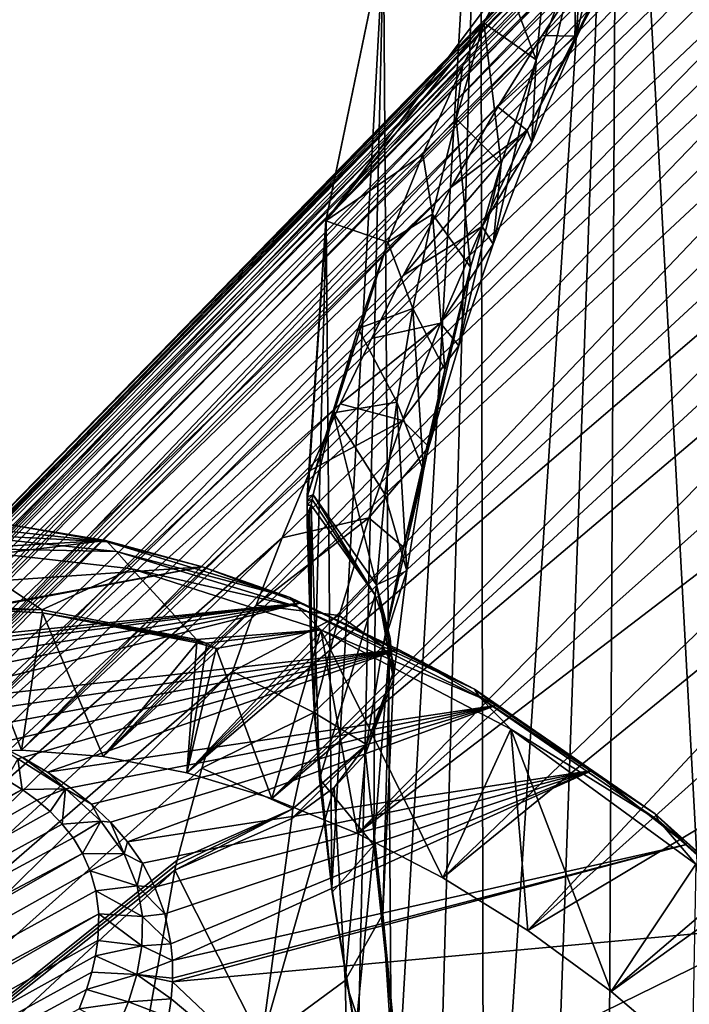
# Model space of a CAD drawing. Header units: metres. Extents: x -80 to 80, y -455 to 95.
# Tile 515 of 656: x -37.39 to -30.2, y -5.46 to 5.1. Entities that reach past the tile are written whole.
import ezdxf

# ---------------------------------------------------------------- set-up
doc = ezdxf.new("R2010")
doc.units = ezdxf.units.M
doc.layers.add('solid_501010_K', color=7, linetype='CONTINUOUS')

msp = doc.modelspace()

# ---------------------------------------------------------------- linework, layer by layer
at = {"layer": 'solid_501010_K'}
for points in [[(-29.5154, -14.936632), (-30.963312, 11.751737), (-29.01874, 14.559205)], [(-32.401215, -10.244882), (-32.439949, 8.872076), (-30.963312, 11.751737)], [(-32.401215, -10.244882), (-30.963312, 11.751737), (-31.786592, -11.523855)], [(-31.786592, -11.523855), (-30.963312, 11.751737), (-31.091177, -12.740341)], [(-29.5154, -14.936632), (-31.091177, -12.740341), (-30.963312, 11.751737)], [(-27.427496, 9.743916, 20.013464), (-40.493046, -3.500517, 34.782169), (-39.780586, -3.15478, 35.723507)], [(-27.427496, 9.743916, 20.013464), (-27.607534, 9.712985, 19.319679), (-40.493046, -3.500517, 34.782169)], [(-27.275112, 9.695396, 20.844816), (-27.427496, 9.743916, 20.013464), (-39.780586, -3.15478, 35.723507)], [(-27.607534, 9.712985, 19.319679), (-27.813374, 9.618583, 18.721251), (-40.493046, -3.500517, 34.782169)], [(-27.813374, 9.618583, 18.721251), (-28.046732, 9.46684, 18.188826), (-40.493046, -3.500517, 34.782169)], [(-27.156672, 9.535197, 21.881927), (-27.275112, 9.695396, 20.844816), (-39.780586, -3.15478, 35.723507)], [(-27.156672, 9.535197, 21.881927), (-39.780586, -3.15478, 35.723507), (-39.017395, -2.910397, 36.656811)], [(-27.113897, 9.396502, 22.507128), (-27.156672, 9.535197, 21.881927), (-39.017395, -2.910397, 36.656811)], [(-28.046732, 9.46684, 18.188826), (-41.148693, -3.944657, 33.840828), (-40.493046, -3.500517, 34.782169)], [(-28.046732, 9.46684, 18.188826), (-28.312325, 9.256415, 17.702953), (-41.148693, -3.944657, 33.840828)], [(-27.08485, 9.20687, 23.219549), (-27.113897, 9.396502, 22.507128), (-39.017395, -2.910397, 36.656811)], [(-28.312325, 9.256415, 17.702953), (-28.619501, 8.977926, 17.246475), (-41.148693, -3.944657, 33.840828)], [(-27.071362, 8.956304, 24.029619), (-27.08485, 9.20687, 23.219549), (-39.017395, -2.910397, 36.656811)], [(-28.619501, 8.977926, 17.246475), (-41.741932, -4.483408, 32.907528), (-41.148693, -3.944657, 33.840828)], [(-28.619501, 8.977926, 17.246475), (-28.978928, 8.616288, 16.811495), (-41.741932, -4.483408, 32.907528)], [(-27.074259, 8.634464, 24.945805), (-27.071362, 8.956304, 24.029619), (-39.017395, -2.910397, 36.656811)], [(-33.3866, -7.452712), (-33.479107, 5.932249), (-32.439949, 8.872076)], [(-33.3866, -7.452712), (-32.439949, 8.872076), (-32.935448, -8.892132)], [(-32.935448, -8.892132), (-32.439949, 8.872076), (-32.401215, -10.244882)], [(-28.978928, 8.616288, 16.811495), (-29.406523, 8.14631, 16.39183), (-41.741932, -4.483408, 32.907528)], [(-27.074259, 8.634464, 24.945805), (-39.017395, -2.910397, 36.656811), (-38.209988, -2.76945, 37.574116)], [(-27.091967, 8.22783, 25.983185), (-27.074259, 8.634464, 24.945805), (-38.209988, -2.76945, 37.574116)], [(-29.406523, 8.14631, 16.39183), (-29.925438, 7.527367, 15.984065), (-41.741932, -4.483408, 32.907528)], [(-27.122089, 7.718038, 27.160191), (-27.091967, 8.22783, 25.983185), (-38.209988, -2.76945, 37.574116)], [(-27.122089, 7.718038, 27.160191), (-38.209988, -2.76945, 37.574116), (-37.365242, -2.733142, 38.467602)], [(-27.146595, 7.313348, 28.024191), (-27.122089, 7.718038, 27.160191), (-37.365242, -2.733142, 38.467602)], [(-29.925438, 7.527367, 15.984065), (-42.2677, -5.112173, 31.990219), (-41.741932, -4.483408, 32.907528)], [(-29.925438, 7.527367, 15.984065), (-30.227905, 7.144311, 15.785009), (-42.2677, -5.112173, 31.990219)], [(-27.170626, 6.855816, 28.943731), (-27.146595, 7.313348, 28.024191), (-37.365242, -2.733142, 38.467602)], [(-30.227905, 7.144311, 15.785009), (-30.56263, 6.702075, 15.591299), (-42.2677, -5.112173, 31.990219)], [(-30.930864, 6.903502, 7.666732), (-31.426271, 4.87445, 9.826798), (-30.917767, 5.954192, 10.1223)], [(-30.930864, 6.903502, 7.666732), (-31.411739, 5.789767, 7.299268), (-31.426271, 4.87445, 9.826798)], [(-27.170626, 6.855816, 28.943731), (-37.365242, -2.733142, 38.467602), (-36.490376, -2.801781, 39.329639)], [(-27.190079, 6.360243, 29.882685), (-27.170626, 6.855816, 28.943731), (-36.490376, -2.801781, 39.329639)], [(-30.56263, 6.702075, 15.591299), (-30.931725, 6.192307, 15.405349), (-42.2677, -5.112173, 31.990219)], [(-27.202263, 5.838443, 30.815948), (-27.190079, 6.360243, 29.882685), (-36.490376, -2.801781, 39.329639)], [(-31.840519, 4.673704, 6.992638), (-31.658661, 6.427473, 5.569019), (-32.163776, 5.530788, 4.694707)], [(-31.411739, 5.789767, 7.299268), (-31.658661, 6.427473, 5.569019), (-31.840519, 4.673704, 6.992638)], [(-30.931725, 6.192307, 15.405349), (-42.721516, -5.825587, 31.096735), (-42.2677, -5.112173, 31.990219)], [(-30.931725, 6.192307, 15.405349), (-31.336575, 5.606028, 15.22973), (-42.721516, -5.825587, 31.096735)], [(-33.483387, 5.916898, 0.116496), (-34.098606, 2.944892, 0.124431), (-32.163776, 5.530788, 4.694707)], [(-34.096313, 2.961577), (-34.098606, 2.944892, 0.124431), (-33.483387, 5.916898, 0.116496)], [(-33.479107, 5.932249), (-34.096313, 2.961577), (-33.483387, 5.916898, 0.116496)], [(-34.036171, -4.214298), (-34.096313, 2.961577), (-33.479107, 5.932249)], [(-34.036171, -4.214298), (-33.479107, 5.932249), (-33.75346, -5.910916)], [(-33.75346, -5.910916), (-33.479107, 5.932249), (-33.3866, -7.452712)], [(-30.857796, 5.918267, 12.792542), (-31.777325, 4.934143, 15.067667), (-31.336575, 5.606028, 15.22973)], [(-31.414082, 4.926813, 12.529017), (-31.777325, 4.934143, 15.067667), (-30.857796, 5.918267, 12.792542)], [(-31.414082, 4.926813, 12.529017), (-30.917767, 5.954192, 10.1223), (-31.426271, 4.87445, 9.826798)], [(-31.414082, 4.926813, 12.529017), (-30.857796, 5.918267, 12.792542), (-30.917767, 5.954192, 10.1223)], [(-27.202263, 5.838443, 30.815948), (-36.490376, -2.801781, 39.329639), (-35.59285, -2.974782, 40.152882)], [(-27.204473, 5.304583, 31.719381), (-27.202263, 5.838443, 30.815948), (-35.59285, -2.974782, 40.152882)], [(-31.411739, 5.789767, 7.299268), (-31.888346, 3.786631, 9.589595), (-31.426271, 4.87445, 9.826798)], [(-31.411739, 5.789767, 7.299268), (-31.840519, 4.673704, 6.992638), (-31.888346, 3.786631, 9.589595)], [(-31.336575, 5.606028, 15.22973), (-31.777325, 4.934143, 15.067667), (-42.721516, -5.825587, 31.096735)], [(-34.098606, 2.944892, 0.124431), (-32.40271, 5.071356, 4.269025), (-32.163776, 5.530788, 4.694707)], [(-31.840519, 4.673704, 6.992638), (-32.163776, 5.530788, 4.694707), (-32.40271, 5.071356, 4.269025)], [(-27.195906, 4.768427, 32.579384), (-27.204473, 5.304583, 31.719381), (-35.59285, -2.974782, 40.152882)], [(-34.098606, 2.944892, 0.124431), (-32.63269, 4.603495, 3.849713), (-32.40271, 5.071356, 4.269025)], [(-32.699493, 4.040759, 3.998848), (-32.40271, 5.071356, 4.269025), (-32.63269, 4.603495, 3.849713)], [(-32.699493, 4.040759, 3.998848), (-32.218189, 3.55956, 6.737954), (-32.40271, 5.071356, 4.269025)], [(-31.840519, 4.673704, 6.992638), (-32.40271, 5.071356, 4.269025), (-32.218189, 3.55956, 6.737954)], [(-31.777325, 4.934143, 15.067667), (-43.099506, -6.617564, 30.234695), (-42.721516, -5.825587, 31.096735)], [(-31.777325, 4.934143, 15.067667), (-32.251465, 4.16945, 14.923133), (-43.099506, -6.617564, 30.234695)], [(-31.414082, 4.926813, 12.529017), (-32.251465, 4.16945, 14.923133), (-31.777325, 4.934143, 15.067667)], [(-31.936222, 3.914115, 12.32283), (-32.251465, 4.16945, 14.923133), (-31.414082, 4.926813, 12.529017)], [(-31.936222, 3.914115, 12.32283), (-31.414082, 4.926813, 12.529017), (-31.426271, 4.87445, 9.826798)], [(-31.936222, 3.914115, 12.32283), (-31.426271, 4.87445, 9.826798), (-31.888346, 3.786631, 9.589595)], [(-27.17664, 4.232259, 33.395638), (-27.195906, 4.768427, 32.579384), (-35.59285, -2.974782, 40.152882)], [(-31.840519, 4.673704, 6.992638), (-32.303593, 2.695906, 9.401022), (-31.888346, 3.786631, 9.589595)], [(-31.840519, 4.673704, 6.992638), (-32.218189, 3.55956, 6.737954), (-32.303593, 2.695906, 9.401022)], [(-34.098606, 2.944892, 0.124431), (-33.058178, 3.658883, 3.040391), (-32.63269, 4.603495, 3.849713)], [(-32.699493, 4.040759, 3.998848), (-32.63269, 4.603495, 3.849713), (-33.058178, 3.658883, 3.040391)], [(-27.17664, 4.232259, 33.395638), (-35.59285, -2.974782, 40.152882), (-34.680317, -3.250667, 40.930302)], [(-27.146843, 3.697498, 34.16906), (-27.17664, 4.232259, 33.395638), (-34.680317, -3.250667, 40.930302)], [(-32.251465, 4.16945, 14.923133), (-32.752285, 3.309125, 14.799564), (-43.099506, -6.617564, 30.234695)], [(-31.936222, 3.914115, 12.32283), (-32.752285, 3.309125, 14.799564), (-32.251465, 4.16945, 14.923133)], [(-32.699493, 4.040759, 3.998848), (-33.058178, 3.658883, 3.040391), (-32.953201, 3.01802, 3.764422)], [(-32.699493, 4.040759, 3.998848), (-32.953201, 3.01802, 3.764422), (-32.545509, 2.450846, 6.528562)], [(-32.699493, 4.040759, 3.998848), (-32.545509, 2.450846, 6.528562), (-32.218189, 3.55956, 6.737954)], [(-31.936222, 3.914115, 12.32283), (-33.26746, 2.35896, 14.700418), (-32.752285, 3.309125, 14.799564)], [(-32.421715, 2.886316, 12.164219), (-33.26746, 2.35896, 14.700418), (-31.936222, 3.914115, 12.32283)], [(-32.421715, 2.886316, 12.164219), (-31.936222, 3.914115, 12.32283), (-31.888346, 3.786631, 9.589595)], [(-27.107023, 3.164494, 34.901718), (-27.146843, 3.697498, 34.16906), (-34.680317, -3.250667, 40.930302)], [(-32.421715, 2.886316, 12.164219), (-31.888346, 3.786631, 9.589595), (-32.303593, 2.695906, 9.401022)], [(-34.098606, 2.944892, 0.124431), (-33.43185, 2.71746, 2.279993), (-33.058178, 3.658883, 3.040391)], [(-32.953201, 3.01802, 3.764422), (-33.058178, 3.658883, 3.040391), (-33.43185, 2.71746, 2.279993)], [(-32.218189, 3.55956, 6.737954), (-32.671707, 1.60622, 9.253939), (-32.303593, 2.695906, 9.401022)], [(-32.218189, 3.55956, 6.737954), (-32.545509, 2.450846, 6.528562), (-32.671707, 1.60622, 9.253939)], [(-32.752285, 3.309125, 14.799564), (-43.398449, -7.481346, 29.411453), (-43.099506, -6.617564, 30.234695)], [(-32.752285, 3.309125, 14.799564), (-33.26746, 2.35896, 14.700418), (-43.398449, -7.481346, 29.411453)], [(-27.107023, 3.164494, 34.901718), (-34.680317, -3.250667, 40.930302), (-33.760567, -3.627084, 41.655266)], [(-27.029985, 2.370142, 35.926662), (-27.107023, 3.164494, 34.901718), (-33.760567, -3.627084, 41.655266)], [(-34.096313, 2.961577), (-34.299999, -0.000971), (-34.098606, 2.944892, 0.124431)], [(-34.299755, -0.103068), (-34.299999, -0.000971), (-34.096313, 2.961577)], [(-34.224396, -2.300022), (-34.299755, -0.103068), (-34.096313, 2.961577)], [(-34.224396, -2.300022), (-34.096313, 2.961577), (-34.036171, -4.214298)], [(-32.953201, 3.01802, 3.764422), (-33.43185, 2.71746, 2.279993), (-33.16486, 2.004231, 3.563169)], [(-32.953201, 3.01802, 3.764422), (-33.16486, 2.004231, 3.563169), (-32.823105, 1.350953, 6.358506)], [(-32.953201, 3.01802, 3.764422), (-32.823105, 1.350953, 6.358506), (-32.545509, 2.450846, 6.528562)], [(-34.300003, 0.000017, 0.0888), (-34.299969, -0.014315, 0.131101), (-34.098606, 2.944892, 0.124431)], [(-34.300003, 0.000017, 0.0888), (-34.098606, 2.944892, 0.124431), (-34.299999, -0.000971)], [(-34.098606, 2.944892, 0.124431), (-34.299969, -0.014315, 0.131101), (-33.43185, 2.71746, 2.279993)], [(-32.421715, 2.886316, 12.164219), (-33.610004, 1.683766, 14.648479), (-33.26746, 2.35896, 14.700418)], [(-32.86834, 1.848593, 12.044841), (-33.610004, 1.683766, 14.648479), (-32.421715, 2.886316, 12.164219)], [(-32.86834, 1.848593, 12.044841), (-32.421715, 2.886316, 12.164219), (-32.303593, 2.695906, 9.401022)], [(-34.299969, -0.014315, 0.131101), (-33.751244, 1.791456, 1.574572), (-33.43185, 2.71746, 2.279993)], [(-33.16486, 2.004231, 3.563169), (-33.43185, 2.71746, 2.279993), (-33.751244, 1.791456, 1.574572)], [(-32.86834, 1.848593, 12.044841), (-32.303593, 2.695906, 9.401022), (-32.671707, 1.60622, 9.253939)], [(-32.545509, 2.450846, 6.528562), (-32.99229, 0.521282, 9.141868), (-32.671707, 1.60622, 9.253939)], [(-32.545509, 2.450846, 6.528562), (-32.823105, 1.350953, 6.358506), (-32.99229, 0.521282, 9.141868)], [(-33.26746, 2.35896, 14.700418), (-33.610004, 1.683766, 14.648479), (-43.398449, -7.481346, 29.411453)], [(-26.934336, 1.583222, 36.867268), (-27.029985, 2.370142, 35.926662), (-33.760567, -3.627084, 41.655266)], [(-33.16486, 2.004231, 3.563169), (-33.751244, 1.791456, 1.574572), (-33.335186, 1.001708, 3.391696)], [(-33.16486, 2.004231, 3.563169), (-33.335186, 1.001708, 3.391696), (-33.051418, 0.263146, 6.222654)], [(-33.16486, 2.004231, 3.563169), (-33.051418, 0.263146, 6.222654), (-32.823105, 1.350953, 6.358506)], [(-32.86834, 1.848593, 12.044841), (-33.945282, 0.982864, 14.607884), (-33.610004, 1.683766, 14.648479)], [(-33.274254, 0.804886, 11.958141), (-33.945282, 0.982864, 14.607884), (-32.86834, 1.848593, 12.044841)], [(-33.274254, 0.804886, 11.958141), (-32.86834, 1.848593, 12.044841), (-32.671707, 1.60622, 9.253939)], [(-34.299969, -0.014315, 0.131101), (-34.017765, 0.886772, 0.924116), (-33.751244, 1.791456, 1.574572)], [(-33.335186, 1.001708, 3.391696), (-33.751244, 1.791456, 1.574572), (-34.017765, 0.886772, 0.924116)], [(-33.610004, 1.683766, 14.648479), (-33.945282, 0.982864, 14.607884), (-43.398449, -7.481346, 29.411453)], [(-33.274254, 0.804886, 11.958141), (-32.671707, 1.60622, 9.253939), (-32.99229, 0.521282, 9.141868)], [(-26.934336, 1.583222, 36.867268), (-33.760567, -3.627084, 41.655266), (-32.841446, -4.10082, 42.321594)], [(-26.822229, 0.803816, 37.7295), (-26.934336, 1.583222, 36.867268), (-32.841446, -4.10082, 42.321594)], [(-32.823105, 1.350953, 6.358506), (-33.264778, -0.555488, 9.059263), (-32.99229, 0.521282, 9.141868)], [(-32.823105, 1.350953, 6.358506), (-33.051418, 0.263146, 6.222654), (-33.264778, -0.555488, 9.059263)], [(-33.945282, 0.982864, 14.607884), (-43.615788, -8.409564, 28.634035), (-43.398449, -7.481346, 29.411453)], [(-33.945282, 0.982864, 14.607884), (-34.266743, 0.266294, 14.577978), (-43.615788, -8.409564, 28.634035)], [(-33.274254, 0.804886, 11.958141), (-34.266743, 0.266294, 14.577978), (-33.945282, 0.982864, 14.607884)], [(-33.335186, 1.001708, 3.391696), (-34.017765, 0.886772, 0.924116), (-33.464897, 0.012737, 3.246829)], [(-33.335186, 1.001708, 3.391696), (-33.464897, 0.012737, 3.246829), (-33.230865, -0.80937, 6.116087)], [(-33.335186, 1.001708, 3.391696), (-33.230865, -0.80937, 6.116087), (-33.051418, 0.263146, 6.222654)], [(-34.299969, -0.014315, 0.131101), (-34.23357, 0.008449, 0.328392), (-34.017765, 0.886772, 0.924116)], [(-33.55603, -0.960343, 3.125809), (-34.017765, 0.886772, 0.924116), (-34.23357, 0.008449, 0.328392)], [(-33.464897, 0.012737, 3.246829), (-34.017765, 0.886772, 0.924116), (-33.55603, -0.960343, 3.125809)], [(-33.274254, 0.804886, 11.958141), (-34.568687, -0.456044, 14.557051), (-34.266743, 0.266294, 14.577978)], [(-33.637573, -0.241165, 11.898119), (-34.568687, -0.456044, 14.557051), (-33.274254, 0.804886, 11.958141)], [(-33.637573, -0.241165, 11.898119), (-33.274254, 0.804886, 11.958141), (-32.99229, 0.521282, 9.141868)], [(-26.822229, 0.803816, 37.7295), (-32.841446, -4.10082, 42.321594), (-31.930792, -4.667834, 42.923599)], [(-26.695377, 0.031136, 38.51936), (-26.822229, 0.803816, 37.7295), (-31.930792, -4.667834, 42.923599)], [(-33.637573, -0.241165, 11.898119), (-32.99229, 0.521282, 9.141868), (-33.264778, -0.555488, 9.059263)], [(-34.266743, 0.266294, 14.577978), (-34.568687, -0.456044, 14.557051), (-43.615788, -8.409564, 28.634035)], [(-33.051418, 0.263146, 6.222654), (-33.488537, -1.620753, 9.000825), (-33.264778, -0.555488, 9.059263)], [(-33.051418, 0.263146, 6.222654), (-33.230865, -0.80937, 6.116087), (-33.488537, -1.620753, 9.000825)], [(-34.299755, -0.103068, 0.13119), (-34.299969, -0.014315, 0.131101), (-34.300003, 0.000017, 0.0888)], [(-34.299999, -0.000971, 0.04426), (-34.300003, 0.000017, 0.0888), (-34.299999, -0.000971)], [(-34.299755, -0.103068, 0.13119), (-34.300003, 0.000017, 0.0888), (-34.299999, -0.000971, 0.04426)], [(-34.299862, -0.05867, 0.131282), (-34.23357, 0.008449, 0.328392), (-34.299969, -0.014315, 0.131101)], [(-34.299862, -0.05867, 0.131282), (-34.245419, -0.044185, 0.293025), (-34.23357, 0.008449, 0.328392)], [(-34.245419, -0.044185, 0.293025), (-33.570728, -1.068186, 3.071617), (-34.23357, 0.008449, 0.328392)], [(-33.570728, -1.068186, 3.071617), (-33.55603, -0.960343, 3.125809), (-34.23357, 0.008449, 0.328392)], [(-33.464897, 0.012737, 3.246829), (-33.55603, -0.960343, 3.125809), (-33.230865, -0.80937, 6.116087)], [(-26.41396, -1.368588, 39.793034), (-26.695377, 0.031136, 38.51936), (-31.930792, -4.667834, 42.923599)], [(-34.299755, -0.103068, 0.13119), (-34.299999, -0.000971, 0.04426), (-34.299999, -0.000971)], [(-34.299755, -0.103068, 0.13119), (-34.299999, -0.000971), (-34.299755, -0.103068)], [(-34.299755, -0.103068, 0.13119), (-34.299862, -0.05867, 0.131282), (-34.299969, -0.014315, 0.131101)], [(-34.299755, -0.103068, 0.13119), (-34.245419, -0.044185, 0.293025), (-34.299862, -0.05867, 0.131282)], [(-34.299755, -0.103068, 0.13119), (-34.257854, -0.103252, 0.255545), (-34.245419, -0.044185, 0.293025)], [(-34.299175, -0.199695, 0.131078), (-34.257854, -0.103252, 0.255545), (-34.299755, -0.103068, 0.13119)], [(-34.224396, -2.300022), (-34.299755, -0.103068, 0.13119), (-34.299755, -0.103068)], [(-34.299175, -0.199695, 0.131078), (-34.299755, -0.103068, 0.13119), (-34.224396, -2.300022)], [(-34.299175, -0.199695, 0.131078), (-34.278858, -0.203695, 0.19116), (-34.257854, -0.103252, 0.255545)], [(-34.278858, -0.203695, 0.19116), (-34.258068, -1.711763, 0.115909), (-34.257854, -0.103252, 0.255545)], [(-34.258068, -1.711763, 0.115909), (-34.166458, -3.041568, 0.102304), (-34.257854, -0.103252, 0.255545)], [(-34.245419, -0.044185, 0.293025), (-34.257854, -0.103252, 0.255545), (-33.570728, -1.068186, 3.071617)], [(-34.166458, -3.041568, 0.102304), (-33.570728, -1.068186, 3.071617), (-34.257854, -0.103252, 0.255545)], [(-34.299175, -0.199695, 0.131078), (-34.298359, -0.297448, 0.130357), (-34.278858, -0.203695, 0.19116)], [(-34.299175, -0.199695, 0.131078), (-34.224396, -2.300022), (-34.298359, -0.297448, 0.130357)], [(-34.278858, -0.203695, 0.19116), (-34.298359, -0.297448, 0.130357), (-34.258068, -1.711763, 0.115909)], [(-44.414242, -0.934436, 48.076805), (-36.462543, -0.484285, 41.228016), (-37.483631, -0.314661, 40.275234)], [(-36.444843, -0.496173, 40.982899), (-38.339607, -0.294362, 39.147583), (-37.483631, -0.314661, 40.275234)], [(-36.444843, -0.496173, 40.982899), (-38.221333, -0.402865, 39.032986), (-38.339607, -0.294362, 39.147583)], [(-36.444843, -0.496173, 40.982899), (-37.483631, -0.314661, 40.275234), (-36.462543, -0.484285, 41.228016)], [(-33.637573, -0.241165, 11.898119), (-34.847618, -1.176594, 14.543846), (-34.568687, -0.456044, 14.557051)], [(-33.956329, -1.286325, 11.859594), (-34.847618, -1.176594, 14.543846), (-33.637573, -0.241165, 11.898119)], [(-34.224396, -2.300022), (-34.258068, -1.711763, 0.115909), (-34.298359, -0.297448, 0.130357)], [(-33.956329, -1.286325, 11.859594), (-33.637573, -0.241165, 11.898119), (-33.264778, -0.555488, 9.059263)], [(-36.345886, -0.602619, 40.84959), (-38.142448, -0.566427, 38.956554), (-38.221333, -0.402865, 39.032986)], [(-36.444843, -0.496173, 40.982899), (-36.345886, -0.602619, 40.84959), (-38.221333, -0.402865, 39.032986)], [(-44.414242, -0.934436, 48.076805), (-42.811771, -1.271821, 49.529655), (-36.462543, -0.484285, 41.228016)], [(-34.568687, -0.456044, 14.557051), (-43.74968, -9.394299, 27.909069), (-43.615788, -8.409564, 28.634035)], [(-34.568687, -0.456044, 14.557051), (-34.847618, -1.176594, 14.543846), (-43.74968, -9.394299, 27.909069)], [(-42.811771, -1.271821, 49.529655), (-35.423035, -0.765559, 42.133274), (-36.462543, -0.484285, 41.228016)], [(-36.444843, -0.496173, 40.982899), (-36.462543, -0.484285, 41.228016), (-35.423035, -0.765559, 42.133274)], [(-36.444843, -0.496173, 40.982899), (-35.423035, -0.765559, 42.133274), (-34.481564, -1.096103, 42.651688)], [(-36.444843, -0.496173, 40.982899), (-34.481564, -1.096103, 42.651688), (-36.345886, -0.602619, 40.84959)], [(-37.148125, -1.226595, 39.589401), (-38.142448, -0.566427, 38.956554), (-36.183144, -0.786517, 40.84758)], [(-36.345886, -0.602619, 40.84959), (-36.183144, -0.786517, 40.84758), (-38.142448, -0.566427, 38.956554)], [(-37.148125, -1.226595, 39.589401), (-37.957958, -1.186038, 38.777748), (-38.142448, -0.566427, 38.956554)], [(-36.345886, -0.602619, 40.84959), (-34.402622, -1.196433, 42.501369), (-36.183144, -0.786517, 40.84758)], [(-34.481564, -1.096103, 42.651688), (-34.402622, -1.196433, 42.501369), (-36.345886, -0.602619, 40.84959)], [(-33.956329, -1.286325, 11.859594), (-33.264778, -0.555488, 9.059263), (-33.488537, -1.620753, 9.000825)], [(-42.811771, -1.271821, 49.529655), (-41.176079, -1.828978, 50.875252), (-35.423035, -0.765559, 42.133274)], [(-41.176079, -1.828978, 50.875252), (-41.098083, -1.836892, 50.855663), (-35.423035, -0.765559, 42.133274)], [(-41.098083, -1.836892, 50.855663), (-34.37302, -1.15634, 42.984123), (-35.423035, -0.765559, 42.133274)], [(-37.148125, -1.226595, 39.589401), (-36.183144, -0.786517, 40.84758), (-35.488266, -1.545847, 41.112289)], [(-35.488266, -1.545847, 41.112289), (-36.183144, -0.786517, 40.84758), (-34.152363, -1.440094, 42.554077)], [(-34.402622, -1.196433, 42.501369), (-34.152363, -1.440094, 42.554077), (-36.183144, -0.786517, 40.84758)], [(-34.481564, -1.096103, 42.651688), (-35.423035, -0.765559, 42.133274), (-34.37302, -1.15634, 42.984123)], [(-33.55603, -0.960343, 3.125809), (-33.361778, -1.863501, 6.034248), (-33.230865, -0.80937, 6.116087)], [(-33.230865, -0.80937, 6.116087), (-33.361778, -1.863501, 6.034248), (-33.488537, -1.620753, 9.000825)], [(-33.570728, -1.068186, 3.071617), (-33.409256, -1.530003, 4.531286), (-33.55603, -0.960343, 3.125809)], [(-33.3727, -1.969973, 6.000311), (-33.361778, -1.863501, 6.034248), (-33.55603, -0.960343, 3.125809)], [(-33.409256, -1.530003, 4.531286), (-33.3727, -1.969973, 6.000311), (-33.55603, -0.960343, 3.125809)], [(-41.098083, -1.836892, 50.855663), (-40.729622, -1.878716, 50.770626), (-34.37302, -1.15634, 42.984123)], [(-40.729622, -1.878716, 50.770626), (-40.387589, -1.924656, 50.703945), (-34.37302, -1.15634, 42.984123)], [(-40.387589, -1.924656, 50.703945), (-39.773369, -2.026724, 50.618202), (-34.37302, -1.15634, 42.984123)], [(-39.773369, -2.026724, 50.618202), (-39.238598, -2.139412, 50.584877), (-34.37302, -1.15634, 42.984123)], [(-39.238598, -2.139412, 50.584877), (-38.769535, -2.260555, 50.594597), (-34.37302, -1.15634, 42.984123)], [(-38.769535, -2.260555, 50.594597), (-33.320492, -1.653655, 43.77409), (-34.37302, -1.15634, 42.984123)], [(-34.481564, -1.096103, 42.651688), (-34.37302, -1.15634, 42.984123), (-33.320492, -1.653655, 43.77409)], [(-34.481564, -1.096103, 42.651688), (-33.320492, -1.653655, 43.77409), (-32.50333, -2.077787, 44.10844)], [(-34.481564, -1.096103, 42.651688), (-32.50333, -2.077787, 44.10844), (-34.402622, -1.196433, 42.501369)], [(-34.166458, -3.041568, 0.102304), (-33.583244, -3.750559, 3.003894), (-33.570728, -1.068186, 3.071617)], [(-33.583244, -3.750559, 3.003894), (-33.409256, -1.530003, 4.531286), (-33.570728, -1.068186, 3.071617)], [(-34.847618, -1.176594, 14.543846), (-35.100746, -1.887701, 14.536868), (-43.74968, -9.394299, 27.909069)], [(-37.947639, -1.220607, 38.767803), (-37.365242, -2.733142, 38.467602), (-38.209988, -2.76945, 37.574116)], [(-37.148125, -1.226595, 39.589401), (-37.947639, -1.220607, 38.767803), (-37.957958, -1.186038, 38.777748)], [(-37.947639, -1.220607, 38.767803), (-37.139832, -1.261065, 39.577423), (-37.365242, -2.733142, 38.467602)], [(-37.148125, -1.226595, 39.589401), (-37.139832, -1.261065, 39.577423), (-37.947639, -1.220607, 38.767803)], [(-37.139832, -1.261065, 39.577423), (-36.490376, -2.801781, 39.329639), (-37.365242, -2.733142, 38.467602)], [(-37.148125, -1.226595, 39.589401), (-35.488266, -1.545847, 41.112289), (-37.139832, -1.261065, 39.577423)], [(-37.139832, -1.261065, 39.577423), (-35.484138, -1.579518, 41.096489), (-36.490376, -2.801781, 39.329639)], [(-35.486435, -1.562828, 41.104607), (-37.139832, -1.261065, 39.577423), (-35.488266, -1.545847, 41.112289)], [(-35.486435, -1.562828, 41.104607), (-35.484138, -1.579518, 41.096489), (-37.139832, -1.261065, 39.577423)], [(-33.956329, -1.286325, 11.859594), (-35.100746, -1.887701, 14.536868), (-34.847618, -1.176594, 14.543846)], [(-34.402622, -1.196433, 42.501369), (-32.444557, -2.168109, 43.943268), (-34.152363, -1.440094, 42.554077)], [(-32.50333, -2.077787, 44.10844), (-32.444557, -2.168109, 43.943268), (-34.402622, -1.196433, 42.501369)], [(-34.228477, -2.327428, 11.837618), (-35.100746, -1.887701, 14.536868), (-33.956329, -1.286325, 11.859594)], [(-34.228477, -2.327428, 11.837618), (-33.956329, -1.286325, 11.859594), (-33.488537, -1.620753, 9.000825)], [(-26.41396, -1.368588, 39.793034), (-31.930792, -4.667834, 42.923599), (-31.036377, -5.32329, 43.456146)], [(-26.284473, -1.909381, 40.2318), (-26.41396, -1.368588, 39.793034), (-31.036377, -5.32329, 43.456146)], [(-35.382534, -1.584464, 41.198402), (-35.488266, -1.545847, 41.112289), (-34.152363, -1.440094, 42.554077)], [(-35.276508, -1.640489, 41.274448), (-35.382534, -1.584464, 41.198402), (-34.152363, -1.440094, 42.554077)], [(-35.276508, -1.640489, 41.274448), (-34.152363, -1.440094, 42.554077), (-34.680317, -3.250667, 40.930302)], [(-34.152363, -1.440094, 42.554077), (-33.760567, -3.627084, 41.655266), (-34.680317, -3.250667, 40.930302)], [(-34.152363, -1.440094, 42.554077), (-32.841446, -4.10082, 42.321594), (-33.760567, -3.627084, 41.655266)], [(-34.152363, -1.440094, 42.554077), (-32.112293, -2.507027, 44.023849), (-32.841446, -4.10082, 42.321594)], [(-32.444557, -2.168109, 43.943268), (-32.112293, -2.507027, 44.023849), (-34.152363, -1.440094, 42.554077)], [(-35.484138, -1.579518, 41.096489), (-35.59285, -2.974782, 40.152882), (-36.490376, -2.801781, 39.329639)], [(-35.484138, -1.579518, 41.096489), (-35.3792, -1.609764, 41.186768), (-35.59285, -2.974782, 40.152882)], [(-35.486435, -1.562828, 41.104607), (-35.488266, -1.545847, 41.112289), (-35.382534, -1.584464, 41.198402)], [(-35.486435, -1.562828, 41.104607), (-35.382534, -1.584464, 41.198402), (-35.484138, -1.579518, 41.096489)], [(-35.484138, -1.579518, 41.096489), (-35.382534, -1.584464, 41.198402), (-35.3792, -1.609764, 41.186768)], [(-35.3792, -1.609764, 41.186768), (-35.382534, -1.584464, 41.198402), (-35.276508, -1.640489, 41.274448)], [(-33.583244, -3.750559, 3.003894), (-33.48571, -4.491454, 5.996596), (-33.409256, -1.530003, 4.531286)], [(-33.48571, -4.491454, 5.996596), (-33.3727, -1.969973, 6.000311), (-33.409256, -1.530003, 4.531286)], [(-38.769535, -2.260555, 50.594597), (-38.354897, -2.38879, 50.640091), (-33.320492, -1.653655, 43.77409)], [(-38.354897, -2.38879, 50.640091), (-37.985844, -2.523499, 50.716545), (-33.320492, -1.653655, 43.77409)], [(-37.985844, -2.523499, 50.716545), (-37.654957, -2.664852, 50.821156), (-33.320492, -1.653655, 43.77409)], [(-37.654957, -2.664852, 50.821156), (-37.356396, -2.813138, 50.951687), (-33.320492, -1.653655, 43.77409)], [(-37.356396, -2.813138, 50.951687), (-37.085869, -2.969596, 51.108753), (-33.320492, -1.653655, 43.77409)], [(-37.085869, -2.969596, 51.108753), (-32.27346, -2.253718, 44.497158), (-33.320492, -1.653655, 43.77409)], [(-35.3792, -1.609764, 41.186768), (-35.276508, -1.640489, 41.274448), (-35.59285, -2.974782, 40.152882)], [(-35.276508, -1.640489, 41.274448), (-34.680317, -3.250667, 40.930302), (-35.59285, -2.974782, 40.152882)], [(-34.228477, -2.327428, 11.837618), (-33.488537, -1.620753, 9.000825), (-33.663399, -2.671186, 8.96144)], [(-33.361778, -1.863501, 6.034248), (-33.663399, -2.671186, 8.96144), (-33.488537, -1.620753, 9.000825)], [(-32.50333, -2.077787, 44.10844), (-33.320492, -1.653655, 43.77409), (-32.27346, -2.253718, 44.497158)], [(-34.224396, -2.300022), (-34.166458, -3.041568, 0.102304), (-34.258068, -1.711763, 0.115909)], [(-35.100746, -1.887701, 14.536868), (-43.798973, -10.427151, 27.242741), (-43.74968, -9.394299, 27.909069)], [(-35.100746, -1.887701, 14.536868), (-35.428917, -2.924902, 14.533602), (-43.798973, -10.427151, 27.242741)], [(-34.228477, -2.327428, 11.837618), (-35.428917, -2.924902, 14.533602), (-35.100746, -1.887701, 14.536868)], [(-33.672035, -2.771754, 8.922065), (-33.663399, -2.671186, 8.96144), (-33.361778, -1.863501, 6.034248)], [(-33.3727, -1.969973, 6.000311), (-33.672035, -2.771754, 8.922065), (-33.361778, -1.863501, 6.034248)], [(-33.48571, -4.491454, 5.996596), (-33.672035, -2.771754, 8.922065), (-33.3727, -1.969973, 6.000311)], [(-26.284473, -1.909381, 40.2318), (-31.036377, -5.32329, 43.456146), (-30.165829, -6.061595, 43.914688)], [(-32.50333, -2.077787, 44.10844), (-32.27346, -2.253718, 44.497158), (-31.239889, -2.951964, 45.147823)], [(-32.50333, -2.077787, 44.10844), (-31.239889, -2.951964, 45.147823), (-30.5641, -3.414447, 45.313416)], [(-32.50333, -2.077787, 44.10844), (-30.5641, -3.414447, 45.313416), (-32.444557, -2.168109, 43.943268)], [(-32.444557, -2.168109, 43.943268), (-30.525095, -3.491142, 45.135956), (-32.112293, -2.507027, 44.023849)], [(-30.5641, -3.414447, 45.313416), (-30.525095, -3.491142, 45.135956), (-32.444557, -2.168109, 43.943268)], [(-37.085869, -2.969596, 51.108753), (-36.839344, -3.135785, 51.293106), (-32.27346, -2.253718, 44.497158)], [(-36.839344, -3.135785, 51.293106), (-36.614872, -3.313727, 51.507584), (-32.27346, -2.253718, 44.497158)], [(-36.614872, -3.313727, 51.507584), (-36.411015, -3.506152, 51.756298), (-32.27346, -2.253718, 44.497158)], [(-36.411015, -3.506152, 51.756298), (-36.228062, -3.71575, 52.043976), (-32.27346, -2.253718, 44.497158)], [(-36.228062, -3.71575, 52.043976), (-31.239889, -2.951964, 45.147823), (-32.27346, -2.253718, 44.497158)], [(-34.224396, -2.300022), (-34.036171, -4.214298), (-34.166458, -3.041568, 0.102304)], [(-34.452526, -3.361248, 11.827463), (-35.428917, -2.924902, 14.533602), (-34.228477, -2.327428, 11.837618)], [(-34.452526, -3.361248, 11.827463), (-34.228477, -2.327428, 11.837618), (-33.663399, -2.671186, 8.96144)], [(-32.112293, -2.507027, 44.023849), (-31.930792, -4.667834, 42.923599), (-32.841446, -4.10082, 42.321594)], [(-32.112293, -2.507027, 44.023849), (-31.036377, -5.32329, 43.456146), (-31.930792, -4.667834, 42.923599)], [(-32.112293, -2.507027, 44.023849), (-30.125055, -3.954561, 45.212303), (-31.036377, -5.32329, 43.456146)], [(-30.525095, -3.491142, 45.135956), (-30.125055, -3.954561, 45.212303), (-32.112293, -2.507027, 44.023849)], [(-37.405796, -2.826742, 51.022064), (-37.356396, -2.813138, 50.951687), (-37.654957, -2.664852, 50.821156)], [(-34.465611, -3.465154, 11.806353), (-34.452526, -3.361248, 11.827463), (-33.663399, -2.671186, 8.96144)], [(-34.007889, -3.133461, 10.374412), (-34.465611, -3.465154, 11.806353), (-33.663399, -2.671186, 8.96144)], [(-33.672035, -2.771754, 8.922065), (-34.007889, -3.133461, 10.374412), (-33.663399, -2.671186, 8.96144)], [(-37.405796, -2.826742, 51.022064), (-37.529579, -3.048785, 51.464355), (-37.358257, -3.155543, 51.577198)], [(-37.405796, -2.826742, 51.022064), (-36.894371, -3.145909, 51.359795), (-37.356396, -2.813138, 50.951687)], [(-37.405796, -2.826742, 51.022064), (-37.358257, -3.155543, 51.577198), (-36.894371, -3.145909, 51.359795)], [(-36.894371, -3.145909, 51.359795), (-37.085869, -2.969596, 51.108753), (-37.356396, -2.813138, 50.951687)], [(-33.891533, -5.203202, 8.969726), (-34.007889, -3.133461, 10.374412), (-33.672035, -2.771754, 8.922065)], [(-33.48571, -4.491454, 5.996596), (-33.891533, -5.203202, 8.969726), (-33.672035, -2.771754, 8.922065)], [(-35.428917, -2.924902, 14.533602), (-35.694252, -3.91194, 14.535182), (-43.798973, -10.427151, 27.242741)], [(-36.228062, -3.71575, 52.043976), (-36.067837, -3.94623, 52.378067), (-31.239889, -2.951964, 45.147823)], [(-36.067837, -3.94623, 52.378067), (-35.933067, -4.201801, 52.766895), (-31.239889, -2.951964, 45.147823)], [(-35.933067, -4.201801, 52.766895), (-35.828876, -4.487772, 53.221989), (-31.239889, -2.951964, 45.147823)], [(-35.828876, -4.487772, 53.221989), (-35.76223, -4.810436, 53.757019), (-31.239889, -2.951964, 45.147823)], [(-35.76223, -4.810436, 53.757019), (-35.746315, -4.987814, 54.059971), (-31.239889, -2.951964, 45.147823)], [(-35.746315, -4.987814, 54.059971), (-30.227648, -3.743077, 45.721142), (-31.239889, -2.951964, 45.147823)], [(-34.452526, -3.361248, 11.827463), (-35.694252, -3.91194, 14.535182), (-35.428917, -2.924902, 14.533602)], [(-30.5641, -3.414447, 45.313416), (-31.239889, -2.951964, 45.147823), (-30.227648, -3.743077, 45.721142)], [(-60.295376, -15.406535, 74.506691), (-37.358257, -3.155543, 51.577198), (-37.529579, -3.048785, 51.464355)], [(-36.894371, -3.145909, 51.359795), (-36.839344, -3.135785, 51.293106), (-37.085869, -2.969596, 51.108753)], [(-34.030403, -4.257269, 0.090475), (-33.583244, -3.750559, 3.003894), (-34.166458, -3.041568, 0.102304)], [(-34.036171, -4.214298), (-34.030403, -4.257269, 0.090475), (-34.166458, -3.041568, 0.102304)], [(-60.295376, -15.406535, 74.506691), (-59.436855, -15.88633, 75.055412), (-37.358257, -3.155543, 51.577198)], [(-59.436855, -15.88633, 75.055412), (-37.201843, -3.269385, 51.708977), (-37.358257, -3.155543, 51.577198)], [(-36.894371, -3.145909, 51.359795), (-37.358257, -3.155543, 51.577198), (-37.201843, -3.269385, 51.708977)], [(-36.894371, -3.145909, 51.359795), (-37.201843, -3.269385, 51.708977), (-37.059025, -3.392315, 51.862545)], [(-36.894371, -3.145909, 51.359795), (-37.059025, -3.392315, 51.862545), (-36.928921, -3.526658, 52.04166)], [(-36.894371, -3.145909, 51.359795), (-36.928921, -3.526658, 52.04166), (-36.513016, -3.493865, 51.81216)], [(-36.894371, -3.145909, 51.359795), (-36.614872, -3.313727, 51.507584), (-36.839344, -3.135785, 51.293106)], [(-36.894371, -3.145909, 51.359795), (-36.513016, -3.493865, 51.81216), (-36.614872, -3.313727, 51.507584)], [(-34.789619, -5.867105, 11.845095), (-34.465611, -3.465154, 11.806353), (-34.007889, -3.133461, 10.374412)], [(-33.891533, -5.203202, 8.969726), (-34.789619, -5.867105, 11.845095), (-34.007889, -3.133461, 10.374412)], [(-59.436855, -15.88633, 75.055412), (-37.059025, -3.392315, 51.862545), (-37.201843, -3.269385, 51.708977)], [(-36.513016, -3.493865, 51.81216), (-36.411015, -3.506152, 51.756298), (-36.614872, -3.313727, 51.507584)], [(-34.452526, -3.361248, 11.827463), (-35.720837, -4.021896, 14.535437), (-35.707695, -3.967217, 14.53532)], [(-34.465611, -3.465154, 11.806353), (-35.720837, -4.021896, 14.535437), (-34.452526, -3.361248, 11.827463)], [(-34.452526, -3.361248, 11.827463), (-35.707695, -3.967217, 14.53532), (-35.694252, -3.91194, 14.535182)], [(-59.436855, -15.88633, 75.055412), (-36.928921, -3.526658, 52.04166), (-37.059025, -3.392315, 51.862545)], [(-34.789619, -5.867105, 11.845095), (-35.720837, -4.021896, 14.535437), (-34.465611, -3.465154, 11.806353)], [(-30.5641, -3.414447, 45.313416), (-30.227648, -3.743077, 45.721142), (-29.244442, -4.621037, 46.212742)], [(-30.5641, -3.414447, 45.313416), (-29.244442, -4.621037, 46.212742), (-28.716768, -5.069623, 46.233742)], [(-30.5641, -3.414447, 45.313416), (-28.716768, -5.069623, 46.233742), (-30.525095, -3.491142, 45.135956)], [(-59.436855, -15.88633, 75.055412), (-36.812321, -3.674937, 52.251049), (-36.928921, -3.526658, 52.04166)], [(-36.513016, -3.493865, 51.81216), (-36.928921, -3.526658, 52.04166), (-36.812321, -3.674937, 52.251049)], [(-36.513016, -3.493865, 51.81216), (-36.812321, -3.674937, 52.251049), (-36.710827, -3.84071, 52.497551)], [(-36.513016, -3.493865, 51.81216), (-36.710827, -3.84071, 52.497551), (-36.264137, -3.845359, 52.333321)], [(-36.513016, -3.493865, 51.81216), (-36.264137, -3.845359, 52.333321), (-36.411015, -3.506152, 51.756298)], [(-36.264137, -3.845359, 52.333321), (-36.228062, -3.71575, 52.043976), (-36.411015, -3.506152, 51.756298)], [(-30.525095, -3.491142, 45.135956), (-28.696598, -5.129443, 46.046902), (-30.125055, -3.954561, 45.212303)], [(-28.716768, -5.069623, 46.233742), (-28.696598, -5.129443, 46.046902), (-30.525095, -3.491142, 45.135956)], [(-59.436855, -15.88633, 75.055412), (-36.710827, -3.84071, 52.497551), (-36.812321, -3.674937, 52.251049)], [(-36.264137, -3.845359, 52.333321), (-36.067837, -3.94623, 52.378067), (-36.228062, -3.71575, 52.043976)], [(-35.746315, -4.987814, 54.059971), (-35.744007, -5.177287, 54.389736), (-30.227648, -3.743077, 45.721142)], [(-35.7453, -5.217746, 54.46085), (-29.244442, -4.621037, 46.212742), (-30.227648, -3.743077, 45.721142)], [(-35.744007, -5.177287, 54.389736), (-35.7453, -5.217746, 54.46085), (-30.227648, -3.743077, 45.721142)], [(-34.030403, -4.257269, 0.090475), (-33.781487, -5.769876, 0.079223), (-33.583244, -3.750559, 3.003894)], [(-33.781487, -5.769876, 0.079223), (-33.316483, -6.27722, 3.064299), (-33.583244, -3.750559, 3.003894)], [(-33.316483, -6.27722, 3.064299), (-33.48571, -4.491454, 5.996596), (-33.583244, -3.750559, 3.003894)], [(-59.436855, -15.88633, 75.055412), (-58.527695, -16.285311, 75.601021), (-36.710827, -3.84071, 52.497551)], [(-58.527695, -16.285311, 75.601021), (-36.627396, -4.027927, 52.789352), (-36.710827, -3.84071, 52.497551)], [(-36.264137, -3.845359, 52.333321), (-36.710827, -3.84071, 52.497551), (-36.627396, -4.027927, 52.789352)], [(-36.264137, -3.845359, 52.333321), (-36.627396, -4.027927, 52.789352), (-36.124722, -4.187403, 52.887543)], [(-36.264137, -3.845359, 52.333321), (-36.124722, -4.187403, 52.887543), (-36.067837, -3.94623, 52.378067)], [(-35.694252, -3.91194, 14.535182), (-35.707695, -3.967217, 14.53532), (-43.798973, -10.427151, 27.242741)], [(-35.707695, -3.967217, 14.53532), (-35.720837, -4.021896, 14.535437), (-43.798973, -10.427151, 27.242741)], [(-36.124722, -4.187403, 52.887543), (-35.933067, -4.201801, 52.766895), (-36.067837, -3.94623, 52.378067)], [(-30.125055, -3.954561, 45.212303), (-30.165829, -6.061595, 43.914688), (-31.036377, -5.32329, 43.456146)], [(-58.527695, -16.285311, 75.601021), (-36.566914, -4.241848, 53.137604), (-36.627396, -4.027927, 52.789352)], [(-35.720837, -4.021896, 14.535437), (-43.763248, -11.499307, 26.640736), (-43.798973, -10.427151, 27.242741)], [(-35.720837, -4.021896, 14.535437), (-36.15361, -6.467058, 14.546319), (-43.763248, -11.499307, 26.640736)], [(-36.124722, -4.187403, 52.887543), (-36.627396, -4.027927, 52.789352), (-36.566914, -4.241848, 53.137604)], [(-34.789619, -5.867105, 11.845095), (-36.15361, -6.467058, 14.546319), (-35.720837, -4.021896, 14.535437)], [(-36.124722, -4.187403, 52.887543), (-36.566914, -4.241848, 53.137604), (-36.068466, -4.516357, 53.455048)], [(-36.124722, -4.187403, 52.887543), (-35.828876, -4.487772, 53.221989), (-35.933067, -4.201801, 52.766895)], [(-36.124722, -4.187403, 52.887543), (-36.068466, -4.516357, 53.455048), (-35.828876, -4.487772, 53.221989)], [(-34.036171, -4.214298), (-33.75346, -5.910916), (-34.030403, -4.257269, 0.090475)], [(-58.527695, -16.285311, 75.601021), (-36.53635, -4.4887, 53.556076), (-36.566914, -4.241848, 53.137604)], [(-36.068466, -4.516357, 53.455048), (-36.566914, -4.241848, 53.137604), (-36.53635, -4.4887, 53.556076)], [(-33.75346, -5.910916), (-33.781487, -5.769876, 0.079223), (-34.030403, -4.257269, 0.090475)], [(-58.527695, -16.285311, 75.601021), (-57.568356, -16.601776, 76.14241), (-36.53635, -4.4887, 53.556076)], [(-57.568356, -16.601776, 76.14241), (-36.546291, -4.776435, 54.062752), (-36.53635, -4.4887, 53.556076)], [(-36.074345, -4.832667, 54.026417), (-36.53635, -4.4887, 53.556076), (-36.546291, -4.776435, 54.062752)], [(-36.068466, -4.516357, 53.455048), (-36.53635, -4.4887, 53.556076), (-36.074345, -4.832667, 54.026417)], [(-36.068466, -4.516357, 53.455048), (-36.074345, -4.832667, 54.026417), (-35.76223, -4.810436, 53.757019)], [(-36.068466, -4.516357, 53.455048), (-35.76223, -4.810436, 53.757019), (-35.828876, -4.487772, 53.221989)], [(-33.32972, -6.880466, 6.08532), (-33.891533, -5.203202, 8.969726), (-33.48571, -4.491454, 5.996596)], [(-33.316483, -6.27722, 3.064299), (-33.32972, -6.880466, 6.08532), (-33.48571, -4.491454, 5.996596)], [(-35.7453, -5.217746, 54.46085), (-33.940468, -6.924067, 55.317589), (-29.244442, -4.621037, 46.212742)], [(-33.940468, -6.924067, 55.317589), (-28.29775, -5.579163, 46.618885), (-29.244442, -4.621037, 46.212742)], [(-57.568356, -16.601776, 76.14241), (-36.570438, -4.938062, 54.355034), (-36.546291, -4.776435, 54.062752)], [(-36.074345, -4.832667, 54.026417), (-36.546291, -4.776435, 54.062752), (-36.570438, -4.938062, 54.355034)], [(-36.074345, -4.832667, 54.026417), (-36.570438, -4.938062, 54.355034), (-36.127811, -5.137928, 54.59753)], [(-36.074345, -4.832667, 54.026417), (-36.127811, -5.137928, 54.59753), (-35.746315, -4.987814, 54.059971)], [(-36.074345, -4.832667, 54.026417), (-35.746315, -4.987814, 54.059971), (-35.76223, -4.810436, 53.757019)], [(-57.568356, -16.601776, 76.14241), (-36.610184, -5.112968, 54.676815), (-36.570438, -4.938062, 54.355034)], [(-36.127811, -5.137928, 54.59753), (-36.570438, -4.938062, 54.355034), (-36.610184, -5.112968, 54.676815)], [(-36.127811, -5.137928, 54.59753), (-35.744007, -5.177287, 54.389736), (-35.746315, -4.987814, 54.059971)], [(-57.568356, -16.601776, 76.14241), (-36.667953, -5.302089, 55.030556), (-36.610184, -5.112968, 54.676815)], [(-36.127811, -5.137928, 54.59753), (-36.610184, -5.112968, 54.676815), (-36.667953, -5.302089, 55.030556)], [(-36.127811, -5.137928, 54.59753), (-36.667953, -5.302089, 55.030556), (-36.218666, -5.433715, 55.16642)], [(-36.127811, -5.137928, 54.59753), (-36.218666, -5.433715, 55.16642), (-35.759396, -5.401727, 54.7878)], [(-36.127811, -5.137928, 54.59753), (-35.7453, -5.217746, 54.46085), (-35.744007, -5.177287, 54.389736)], [(-36.127811, -5.137928, 54.59753), (-35.759396, -5.401727, 54.7878), (-35.7453, -5.217746, 54.46085)], [(-35.759396, -5.401727, 54.7878), (-33.940468, -6.924067, 55.317589), (-35.7453, -5.217746, 54.46085)], [(-33.834309, -7.523343, 9.055024), (-34.789619, -5.867105, 11.845095), (-33.891533, -5.203202, 8.969726)], [(-33.32972, -6.880466, 6.08532), (-33.834309, -7.523343, 9.055024), (-33.891533, -5.203202, 8.969726)], [(-57.568356, -16.601776, 76.14241), (-36.745964, -5.506328, 55.418686), (-36.667953, -5.302089, 55.030556)], [(-36.218666, -5.433715, 55.16642), (-36.667953, -5.302089, 55.030556), (-36.745964, -5.506328, 55.418686)], [(-36.218666, -5.433715, 55.16642), (-36.745964, -5.506328, 55.418686), (-36.33952, -5.721449, 55.732193)], [(-36.218666, -5.433715, 55.16642), (-36.33952, -5.721449, 55.732193), (-35.787922, -5.597531, 55.141285)], [(-36.218666, -5.433715, 55.16642), (-35.787922, -5.597531, 55.141285), (-35.759396, -5.401727, 54.7878)], [(-35.759396, -5.401727, 54.7878), (-35.787922, -5.597531, 55.141285), (-33.940468, -6.924067, 55.317589)]]:
    msp.add_3dface(points, dxfattribs=at)

doc.saveas('drawing.dxf')
